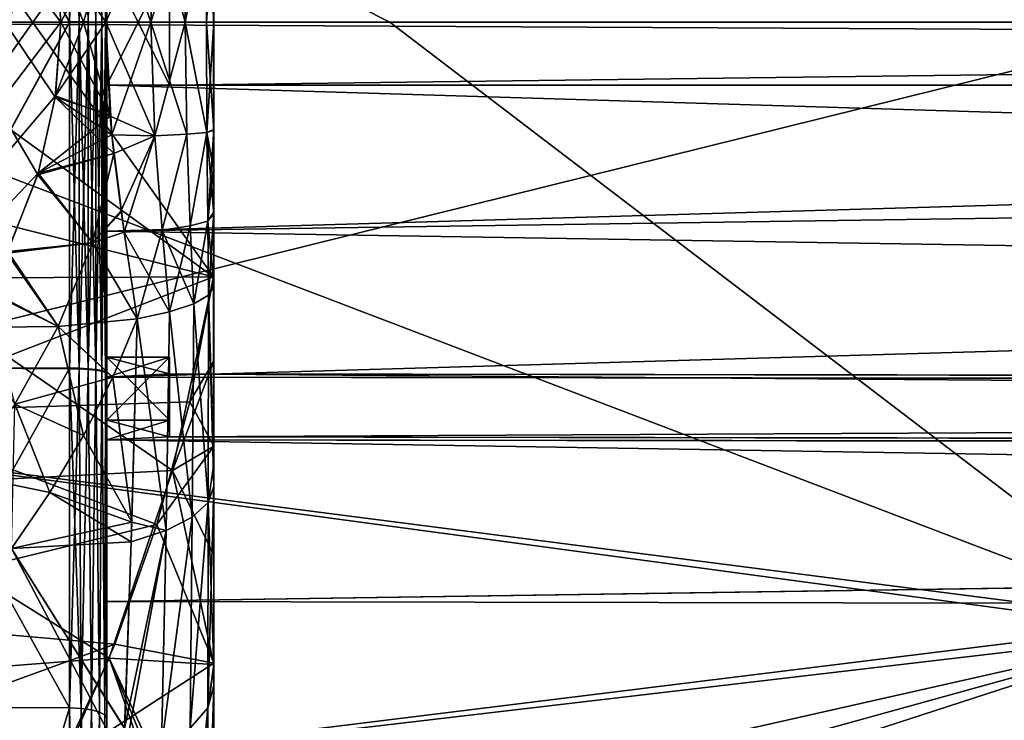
# Model space of a CAD drawing. Header units: metres. Extents: x -31 to 116, y -82 to 82.
# Tile 581 of 656: x 11.81 to 19.63, y -5.54 to 0.02. Entities that reach past the tile are written whole.
import ezdxf

# ---------------------------------------------------------------- set-up
doc = ezdxf.new("R2010")
doc.units = ezdxf.units.M
doc.layers.add('solid_80000000GA_10_1', color=7, linetype='CONTINUOUS')

msp = doc.modelspace()

# ---------------------------------------------------------------- linework, layer by layer
at = {"layer": 'solid_80000000GA_10_1'}
for points in [[(13.35, 6.841601, 81.453682), (13.35, -6.841601, 81.453682), (13.35, -6.841601, 67.580986)], [(13.35, 6.841601, 67.580986), (13.35, 6.841601, 81.453682), (13.35, -6.841601, 67.580986)], [(13.35, -5.267786, 66.841118), (13.35, 6.841601, 67.580986), (13.35, -6.841601, 67.580986)], [(13.35, 6.841601, 81.453682), (13.35, 5.101285, 81.711884), (13.35, -6.841601, 81.453682)], [(13.35, -5.267786, 66.841118), (13.35, 5.269455, 66.84185), (13.35, 6.841601, 67.580986)], [(13.35, -6.841601, -81.453682), (13.35, 6.841601, -81.453682), (13.35, 6.841601, -67.580986)], [(13.35, -6.841601, -67.580986), (13.35, -6.841601, -81.453682), (13.35, 6.841601, -67.580986)], [(13.35, 5.267786, -66.841118), (13.35, -6.841601, -67.580986), (13.35, 6.841601, -67.580986)], [(13.35, -5.101285, -81.711884), (13.35, 5.089581, -81.713448), (13.35, 6.841601, -81.453682)], [(13.35, -6.841601, -81.453682), (13.35, -5.101285, -81.711884), (13.35, 6.841601, -81.453682)], [(13.35, -5.098072, 66.770622), (13.35, 5.11936, 66.779373), (13.35, 5.269455, 66.84185)], [(13.35, -5.267786, 66.841118), (13.35, -5.098072, 66.770622), (13.35, 5.269455, 66.84185)], [(13.35, 5.267786, -66.841118), (13.35, -5.269455, -66.84185), (13.35, -6.841601, -67.580986)], [(13.35, 5.267786, -66.841118), (13.35, 5.098072, -66.770622), (13.35, -5.269455, -66.84185)], [(13.35, -3.684819, 66.262115), (13.35, 3.686585, 66.26268), (13.35, 5.11936, 66.779373)], [(13.35, -5.098072, 66.770622), (13.35, -3.684819, 66.262115), (13.35, 5.11936, 66.779373)], [(13.35, 5.101285, 81.711884), (13.35, -5.089581, 81.713448), (13.35, -6.841601, 81.453682)], [(13.35, 5.101285, 81.711884), (13.35, 4.23391, 81.815956), (13.35, -5.089581, 81.713448)], [(13.35, 5.098072, -66.770622), (13.35, -5.11936, -66.779373), (13.35, -5.269455, -66.84185)], [(13.35, 5.098072, -66.770622), (13.35, 3.684819, -66.262115), (13.35, -5.11936, -66.779373)], [(13.35, -3.367123, -81.902428), (13.35, 3.367123, -81.902428), (13.35, 5.089581, -81.713448)], [(13.35, -4.23391, -81.815956), (13.35, -3.367123, -81.902428), (13.35, 5.089581, -81.713448)], [(13.35, -5.101285, -81.711884), (13.35, -4.23391, -81.815956), (13.35, 5.089581, -81.713448)], [(11.951754, -1.213152, 63.770222), (11.707412, -1.833362, 63.62915), (8.3, 5.049683, 61.66188)], [(12.091379, -0.594195, 63.850834), (11.951754, -1.213152, 63.770222), (8.3, 5.049683, 61.66188)], [(12.135178, 0, 63.876122), (12.091379, -0.594195, 63.850834), (8.3, 5.049683, 61.66188)], [(12.092862, 0.583998, 63.851688), (12.135178, 0, 63.876122), (8.3, 5.049683, 61.66188)], [(21, 4.718619, 60.586433), (8.5, 3.160288, 60.521149), (8.5, 0.000001, 60.603607)], [(21, -0.063667, 60.769882), (21, 4.718619, 60.586433), (8.5, 0.000001, 60.603607)], [(13.35, 4.23391, 81.815956), (13.35, 3.367123, 81.902428), (13.35, -5.089581, 81.713448)], [(13.35, -3.507534, 66.20871), (13.35, 3.529599, 66.215202), (13.35, 3.686585, 66.26268)], [(13.35, -3.684819, 66.262115), (13.35, -3.507534, 66.20871), (13.35, 3.686585, 66.26268)], [(13.35, 3.684819, -66.262115), (13.35, -3.686585, -66.26268), (13.35, -5.11936, -66.779373)], [(13.35, 3.684819, -66.262115), (13.35, 3.507534, -66.20871), (13.35, -3.686585, -66.26268)], [(13.35, -2.097811, 65.870667), (13.35, 2.097817, 65.870667), (13.35, 3.529599, 66.215202)], [(13.35, -3.507534, 66.20871), (13.35, -2.097811, 65.870667), (13.35, 3.529599, 66.215202)], [(13.35, 3.507534, -66.20871), (13.35, -3.529599, -66.215202), (13.35, -3.686585, -66.26268)], [(13.35, 3.507534, -66.20871), (13.35, 2.097811, -65.870667), (13.35, -3.529599, -66.215202)], [(13.349264, -2.697105, -81.95668), (13.349261, 2.695643, -81.956787), (13.35, 3.367123, -81.902428)], [(13.35, 3.367123, 81.902428), (13.349264, 2.697105, 81.95668), (13.35, -3.367123, 81.902428)], [(13.35, -3.367123, -81.902428), (13.349264, -2.697105, -81.95668), (13.35, 3.367123, -81.902428)], [(13.35, 3.367123, 81.902428), (13.35, -3.367123, 81.902428), (13.35, -5.089581, 81.713448)], [(14.75013, 0.000001, -60.676994), (8.5, 0.000001, -60.603607), (8.5, 3.160288, -60.521149)], [(14.75013, 0.000001, -60.676994), (8.5, 3.160288, -60.521149), (21, 0.000001, -60.769917)], [(21, 2.402527, -60.722393), (21, 0.000001, -60.769917), (8.5, 3.160288, -60.521149)], [(10.7, 2.743156, -54.820034), (12.205235, 0.002755, -55.026276), (12.205235, 2.752053, -54.845394)], [(10.7, 2.743156, 54.820034), (12.205235, 2.746592, 54.846115), (12.205235, -0.002753, 55.026276)], [(10.7, 2.743156, 54.820034), (12.205235, -0.002753, 55.026276), (10.7, 0.000001, 55)], [(10.7, 2.743156, -54.820034), (10.7, 0.000001, -55), (12.205235, 0.002755, -55.026276)], [(12.281852, 0.002298, -55.037609), (12.281852, 2.753537, -54.856632), (12.205235, 2.752053, -54.845394)], [(12.281852, 0.002298, -55.037609), (12.205235, 2.752053, -54.845394), (12.205235, 0.002755, -55.026276)], [(12.281852, 2.748073, 54.857353), (12.281852, -0.002295, 55.037609), (12.205235, -0.002753, 55.026276)], [(12.205235, 2.746592, 54.846115), (12.281852, 2.748073, 54.857353), (12.205235, -0.002753, 55.026276)], [(12.353013, 0.001841, -55.068184), (12.353013, 2.757539, -54.886944), (12.281852, 2.753537, -54.856632)], [(12.281852, 0.002298, -55.037609), (12.353013, 0.001841, -55.068184), (12.281852, 2.753537, -54.856632)], [(12.353013, 2.752066, 54.887665), (12.353013, -0.001839, 55.068184), (12.281852, -0.002295, 55.037609)], [(12.281852, 2.748073, 54.857353), (12.353013, 2.752066, 54.887665), (12.281852, -0.002295, 55.037609)], [(12.413975, 0.001384, -55.115955), (12.413975, 2.763791, -54.934303), (12.353013, 2.757539, -54.886944)], [(12.413975, 2.758307, 54.935028), (12.413975, -0.001382, 55.115955), (12.353013, -0.001839, 55.068184)], [(12.353013, 2.752066, 54.887665), (12.413975, 2.758307, 54.935028), (12.353013, -0.001839, 55.068184)], [(12.353013, 0.001841, -55.068184), (12.413975, 0.001384, -55.115955), (12.353013, 2.757539, -54.886944)], [(12.460676, 0.000926, -55.177742), (12.460676, 2.771878, -54.99556), (12.413975, 2.763791, -54.934303)], [(12.460676, 2.766377, 54.996284), (12.460676, -0.000924, 55.177742), (12.413975, -0.001382, 55.115955)], [(12.413975, 2.758307, 54.935028), (12.460676, 2.766377, 54.996284), (12.413975, -0.001382, 55.115955)], [(12.413975, 0.001384, -55.115955), (12.460676, 0.000926, -55.177742), (12.413975, 2.763791, -54.934303)], [(12.490003, 0.000465, -55.249424), (12.490003, 2.78126, -55.066628), (12.460676, 2.771878, -54.99556)], [(12.490003, 2.775741, 55.067352), (12.490003, -0.000463, 55.249424), (12.460676, -0.000924, 55.177742)], [(12.460676, 2.766377, 54.996284), (12.490003, 2.775741, 55.067352), (12.460676, -0.000924, 55.177742)], [(12.460676, 0.000926, -55.177742), (12.490003, 0.000465, -55.249424), (12.460676, 2.771878, -54.99556)], [(12.490003, 2.78126, -55.066628), (12.5, 0.000001, -55.326229), (12.5, 2.791312, -55.142738)], [(12.490003, -0.000463, 55.249424), (12.5, 2.78577, 55.143467), (12.5, 0.000001, 55.326229)], [(12.490003, 2.775741, 55.067352), (12.5, 2.78577, 55.143467), (12.490003, -0.000463, 55.249424)], [(12.490003, 0.000465, -55.249424), (12.5, 0.000001, -55.326229), (12.490003, 2.78126, -55.066628)], [(12.5, 2.791312, -55.142738), (12.5, 0.000001, -55.326229), (12.5, 2.661126, -55.554115)], [(12.5, 0.000001, 55.326229), (12.5, 2.78577, 55.143467), (12.5, 0.500001, 55.629147)], [(12.5, 0.000001, -55.326229), (12.5, 0.500001, -55.629147), (12.5, 2.661126, -55.554115)], [(13.349264, 2.697105, 81.95668), (13.347618, 2.022642, 82), (13.349261, -2.695643, 81.956787)], [(13.349261, 2.695643, -81.956787), (13.347618, -2.022642, -82), (13.347618, 2.022642, -82)], [(13.349264, -2.697105, -81.95668), (13.347618, -2.022642, -82), (13.349261, 2.695643, -81.956787)], [(13.349264, 2.697105, 81.95668), (13.349261, -2.695643, 81.956787), (13.35, -3.367123, 81.902428)], [(13.35, -1.506436, 65.793869), (13.35, 1.526175, 65.795311), (13.35, 2.097817, 65.870667)], [(13.35, -2.097811, 65.870667), (13.35, -1.506436, 65.793869), (13.35, 2.097817, 65.870667)], [(13.35, 2.097811, -65.870667), (13.35, -2.097817, -65.870667), (13.35, -3.529599, -66.215202)], [(13.35, 2.097811, -65.870667), (13.35, 1.506436, -65.793869), (13.35, -2.097817, -65.870667)], [(10.909335, -1.409396, 82), (13.347618, -2.022642, 82), (13.347618, 2.022642, 82)], [(10.995372, 0.316799, 82), (10.909335, -1.409396, 82), (13.347618, 2.022642, 82)], [(10.909335, 1.409396, -82), (13.347618, 2.022642, -82), (13.347618, -2.022642, -82)], [(13.349261, -2.695643, 81.956787), (13.347618, 2.022642, 82), (13.347618, -2.022642, 82)], [(11.951754, 1.213152, -63.770222), (11.707412, 1.833362, -63.62915), (8.3, -5.049683, -61.66188)], [(13.35, -1.12228, 65.76693), (13.35, 1.178217, 65.77018), (13.35, 1.526175, 65.795311)], [(13.35, -1.506436, 65.793869), (13.35, -1.12228, 65.76693), (13.35, 1.526175, 65.795311)], [(13.35, 1.506436, -65.793869), (13.35, -1.526175, -65.795311), (13.35, -2.097817, -65.870667)], [(13.35, 1.506436, -65.793869), (13.35, 1.12228, -65.76693), (13.35, -1.526175, -65.795311)], [(10.995372, -0.316799, -82), (10.909335, 1.409396, -82), (13.347618, -2.022642, -82)], [(12.091379, 0.594195, -63.850834), (11.951754, 1.213152, -63.770222), (8.3, -5.049683, -61.66188)], [(13.35, -1.12228, 65.76693), (13.35, 0.856669, 65.756638), (13.35, 1.178217, 65.77018)], [(13.35, 1.12228, -65.76693), (13.35, -1.178217, -65.77018), (13.35, -1.526175, -65.795311)], [(13.35, 1.12228, -65.76693), (13.35, -0.856669, -65.756638), (13.35, -1.178217, -65.77018)], [(13.35, 1.12228, -65.76693), (13.35, 0.852628, -65.756554), (13.35, -0.856669, -65.756638)], [(12.881485, 0.901686, 64.471115), (12.850807, 0, 64.422722), (12.493177, 0, 64.103638)], [(12.527329, 0.745644, 64.136162), (12.881485, 0.901686, 64.471115), (12.493177, 0, 64.103638)], [(12.526526, 0.736245, -64.135353), (12.493177, 0, -64.103638), (12.541056, 0.893785, -64.150368)], [(12.850807, 0, -64.422722), (12.541056, 0.893785, -64.150368), (12.493177, 0, -64.103638)], [(12.850807, 0, -64.422722), (12.881485, 0.901686, -64.471115), (12.541056, 0.893785, -64.150368)], [(12.881485, 0.901686, 64.471115), (13.136963, 0.889106, 64.859047), (12.850807, 0, 64.422722)], [(12.850807, 0, -64.422722), (13.122879, 0, -64.819046), (12.881485, 0.901686, -64.471115)], [(13.136963, 0.889106, 64.859047), (13.122879, 0, 64.819046), (12.850807, 0, 64.422722)], [(13.122879, 0, -64.819046), (13.136963, 0.889106, -64.859047), (12.881485, 0.901686, -64.471115)], [(13.136963, 0.889106, 64.859047), (13.296007, 0.874956, 65.295418), (13.122879, 0, 64.819046)], [(13.122879, 0, -64.819046), (13.296007, 0.874956, -65.295418), (13.136963, 0.889106, -64.859047)], [(13.296007, 0.874956, 65.295418), (13.292557, 0, 65.268829), (13.122879, 0, 64.819046)], [(13.122879, 0, -64.819046), (13.292557, 0, -65.268829), (13.296007, 0.874956, -65.295418)], [(13.296007, 0.874956, 65.295418), (13.35, 0.856669, 65.756638), (13.292557, 0, 65.268829)], [(13.292557, 0, -65.268829), (13.35, 0, -65.744667), (13.296007, 0.874956, -65.295418)], [(13.296007, 0.874956, -65.295418), (13.35, 0, -65.744667), (13.35, 0.852628, -65.756554)], [(13.292557, 0, 65.268829), (13.35, 0.856669, 65.756638), (13.35, 0, 65.744667)], [(13.35, -0.852628, 65.756554), (13.35, 0, 65.744667), (13.35, 0.856669, 65.756638)], [(13.35, -1.12228, 65.76693), (13.35, -0.852628, 65.756554), (13.35, 0.856669, 65.756638)], [(13.35, 0.852628, -65.756554), (13.35, 0, -65.744667), (13.35, -0.856669, -65.756638)], [(12.526526, 0.736245, -64.135353), (12.091379, 0.594195, -63.850834), (12.135178, 0, -63.876122)], [(12.527329, 0.745644, 64.136162), (12.493177, 0, 64.103638), (12.092862, 0.583998, 63.851688)], [(12.526526, 0.736245, -64.135353), (12.135178, 0, -63.876122), (12.316344, 0, -63.98592)], [(12.526526, 0.736245, -64.135353), (12.316344, 0, -63.98592), (12.493177, 0, -64.103638)], [(12.135178, 0, -63.876122), (12.091379, 0.594195, -63.850834), (8.3, -5.049683, -61.66188)], [(12.316344, 0, 63.98592), (12.135178, 0, 63.876122), (12.092862, 0.583998, 63.851688)], [(12.316344, 0, 63.98592), (12.092862, 0.583998, 63.851688), (12.493177, 0, 64.103638)], [(12.5, -0.499999, -55.629147), (13, 0.500001, -55.642239), (12.5, 0.500001, -55.629147)], [(13, -0.499999, -55.642239), (13, 0.500001, -55.642239), (12.5, -0.499999, -55.629147)], [(12.5, 0.000001, -55.326229), (12.5, -0.499999, -55.629147), (12.5, 0.500001, -55.629147)], [(12.5, 0.000001, 55.326229), (12.5, 0.500001, 55.629147), (12.5, -0.499999, 55.629147)], [(13, -0.499999, 55.642239), (12.5, -0.499999, 55.629147), (12.5, 0.500001, 55.629147)], [(13, 0.500001, 55.642239), (13, -0.499999, 55.642239), (12.5, 0.500001, 55.629147)], [(13, 0.500001, -58.143097), (92, -0.499999, -60.211784), (92, 0.500001, -60.211784)], [(13, -0.499999, -58.143097), (92, -0.499999, -60.211784), (13, 0.500001, -58.143097)], [(13, -0.499999, -58.143097), (13, 0.500001, -58.143097), (13, 0.500001, -55.642239)], [(13, -0.499999, -58.143097), (13, 0.500001, -55.642239), (13, -0.499999, -55.642239)], [(92, 0.500001, 60.211784), (92, -0.499999, 60.211784), (13, -0.499999, 58.143097)], [(13, 0.500001, 58.143097), (13, -0.499999, 58.143097), (13, -0.499999, 55.642239)], [(13, 0.500001, 58.143097), (92, 0.500001, 60.211784), (13, -0.499999, 58.143097)], [(13, 0.500001, 58.143097), (13, -0.499999, 55.642239), (13, 0.500001, 55.642239)], [(12.092862, -0.583998, -63.851688), (12.135178, 0, -63.876122), (8.3, -5.049683, -61.66188)], [(21, -4.767694, -60.582588), (8.5, -3.160286, -60.521149), (8.5, 0.000001, -60.603607)], [(14.75013, 0.000001, -60.676994), (21, -4.767694, -60.582588), (8.5, 0.000001, -60.603607)], [(21, -0.063667, 60.769882), (8.5, 0.000001, 60.603607), (8.5, -3.160286, 60.521149)], [(10.7, -2.743154, -54.820034), (12.205235, -2.74659, -54.846115), (12.205235, 0.002755, -55.026276)], [(10.7, 0.000001, -55), (10.7, -2.743154, -54.820034), (12.205235, 0.002755, -55.026276)], [(10.7, 0.000001, 55), (12.205235, -0.002753, 55.026276), (10.7, -2.743154, 54.820034)], [(12.526526, -0.736245, 64.135353), (12.091379, -0.594195, 63.850834), (12.135178, 0, 63.876122)], [(12.316344, 0, -63.98592), (12.135178, 0, -63.876122), (12.092862, -0.583998, -63.851688)], [(12.316344, 0, -63.98592), (12.092862, -0.583998, -63.851688), (12.493177, 0, -64.103638)], [(12.527329, -0.745644, -64.136162), (12.493177, 0, -64.103638), (12.092862, -0.583998, -63.851688)], [(12.526526, -0.736245, 64.135353), (12.135178, 0, 63.876122), (12.316344, 0, 63.98592)], [(12.281852, -2.74807, -54.857353), (12.281852, 0.002298, -55.037609), (12.205235, 0.002755, -55.026276)], [(12.281852, -2.74807, -54.857353), (12.205235, 0.002755, -55.026276), (12.205235, -2.74659, -54.846115)], [(12.353013, -2.752064, -54.887665), (12.353013, 0.001841, -55.068184), (12.281852, 0.002298, -55.037609)], [(12.281852, -2.74807, -54.857353), (12.353013, -2.752064, -54.887665), (12.281852, 0.002298, -55.037609)], [(12.413975, -2.758304, -54.935028), (12.413975, 0.001384, -55.115955), (12.353013, 0.001841, -55.068184)], [(12.353013, -2.752064, -54.887665), (12.413975, -2.758304, -54.935028), (12.353013, 0.001841, -55.068184)], [(12.460676, -2.766375, -54.996284), (12.460676, 0.000926, -55.177742), (12.413975, 0.001384, -55.115955)], [(12.413975, -2.758304, -54.935028), (12.460676, -2.766375, -54.996284), (12.413975, 0.001384, -55.115955)], [(12.490003, -2.775739, -55.067352), (12.490003, 0.000465, -55.249424), (12.460676, 0.000926, -55.177742)], [(12.460676, -2.766375, -54.996284), (12.490003, -2.775739, -55.067352), (12.460676, 0.000926, -55.177742)], [(12.490003, 0.000465, -55.249424), (12.5, -2.785768, -55.143467), (12.5, 0.000001, -55.326229)], [(12.490003, -2.775739, -55.067352), (12.5, -2.785768, -55.143467), (12.490003, 0.000465, -55.249424)], [(12.490003, -2.781259, 55.066628), (12.5, 0.000001, 55.326229), (12.5, -2.791311, 55.142738)], [(12.490003, -0.000463, 55.249424), (12.5, 0.000001, 55.326229), (12.490003, -2.781259, 55.066628)], [(12.850807, 0, 64.422722), (12.541056, -0.893785, 64.150368), (12.493177, 0, 64.103638)], [(12.881485, -0.901686, -64.471115), (12.850807, 0, -64.422722), (12.493177, 0, -64.103638)], [(12.527329, -0.745644, -64.136162), (12.881485, -0.901686, -64.471115), (12.493177, 0, -64.103638)], [(12.5, 0.000001, -55.326229), (12.5, -2.785768, -55.143467), (12.5, -0.499999, -55.629147)], [(12.5, 0.000001, 55.326229), (12.5, -0.499999, 55.629147), (12.5, -2.661124, 55.554115)], [(12.5, -2.791311, 55.142738), (12.5, 0.000001, 55.326229), (12.5, -2.661124, 55.554115)], [(12.881485, -0.901686, 64.471115), (12.541056, -0.893785, 64.150368), (12.850807, 0, 64.422722)], [(12.881485, -0.901686, 64.471115), (12.850807, 0, 64.422722), (13.122879, 0, 64.819046)], [(12.881485, -0.901686, 64.471115), (13.122879, 0, 64.819046), (13.136963, -0.889106, 64.859047)], [(13.296007, -0.874956, 65.295418), (13.122879, 0, 64.819046), (13.292557, 0, 65.268829)], [(13.136963, -0.889106, 64.859047), (13.122879, 0, 64.819046), (13.296007, -0.874956, 65.295418)], [(13.296007, -0.874956, -65.295418), (13.292557, 0, -65.268829), (13.122879, 0, -64.819046)], [(13.296007, -0.874956, 65.295418), (13.292557, 0, 65.268829), (13.35, 0, 65.744667)], [(13.292557, 0, -65.268829), (13.35, -0.856669, -65.756638), (13.35, 0, -65.744667)], [(13.296007, -0.874956, -65.295418), (13.35, -0.856669, -65.756638), (13.292557, 0, -65.268829)], [(13.296007, -0.874956, 65.295418), (13.35, 0, 65.744667), (13.35, -0.852628, 65.756554)], [(14.75013, 0.000001, -60.676994), (21, 0.000001, -60.769917), (21, -4.767694, -60.582588)], [(21, -4.845559, 60.576412), (21, -0.063667, 60.769882), (8.5, -3.160286, 60.521149)], [(10.7, -2.743154, 54.820034), (12.205235, -0.002753, 55.026276), (12.205235, -2.752051, 54.845394)], [(12.281852, -0.002295, 55.037609), (12.281852, -2.753535, 54.856632), (12.205235, -2.752051, 54.845394)], [(12.205235, -0.002753, 55.026276), (12.281852, -0.002295, 55.037609), (12.205235, -2.752051, 54.845394)], [(12.353013, -0.001839, 55.068184), (12.353013, -2.757536, 54.886944), (12.281852, -2.753535, 54.856632)], [(12.281852, -0.002295, 55.037609), (12.353013, -0.001839, 55.068184), (12.281852, -2.753535, 54.856632)], [(12.526526, -0.736245, 64.135353), (12.316344, 0, 63.98592), (12.493177, 0, 64.103638)], [(12.413975, -0.001382, 55.115955), (12.413975, -2.763789, 54.934303), (12.353013, -2.757536, 54.886944)], [(12.353013, -0.001839, 55.068184), (12.413975, -0.001382, 55.115955), (12.353013, -2.757536, 54.886944)], [(12.460676, -0.000924, 55.177742), (12.460676, -2.771876, 54.99556), (12.413975, -2.763789, 54.934303)], [(12.413975, -0.001382, 55.115955), (12.460676, -0.000924, 55.177742), (12.413975, -2.763789, 54.934303)], [(12.490003, -0.000463, 55.249424), (12.490003, -2.781259, 55.066628), (12.460676, -2.771876, 54.99556)], [(12.460676, -0.000924, 55.177742), (12.490003, -0.000463, 55.249424), (12.460676, -2.771876, 54.99556)], [(12.526526, -0.736245, 64.135353), (12.493177, 0, 64.103638), (12.541056, -0.893785, 64.150368)], [(13.136963, -0.889106, -64.859047), (13.122879, 0, -64.819046), (12.850807, 0, -64.422722)], [(12.881485, -0.901686, -64.471115), (13.136963, -0.889106, -64.859047), (12.850807, 0, -64.422722)], [(13.136963, -0.889106, -64.859047), (13.296007, -0.874956, -65.295418), (13.122879, 0, -64.819046)], [(10.810748, -2.031678, -82), (10.995372, -0.316799, -82), (13.347618, -2.022642, -82)], [(12.5, -2.81878, -58.562374), (92, -2.927733, -60.641323), (92, -0.499999, -60.709896)], [(12.5, -1.659714, -58.606678), (12.5, -2.81878, -58.562374), (92, -0.499999, -60.709896)], [(12.5, -1.659714, -58.606678), (92, -0.499999, -60.709896), (52.250004, -0.499999, -59.668968)], [(52.250004, -0.499999, -59.668968), (12.5, -0.499999, -58.62804), (12.5, -1.659714, -58.606678)], [(92, -2.927733, 60.641323), (12.5, -0.499999, 58.62804), (52.250004, -0.499999, 59.668968)], [(13, -0.499999, 58.143097), (52.250004, -0.499999, 59.668968), (12.5, -0.499999, 58.62804)], [(92, -2.927733, 60.641323), (12.5, -1.659714, 58.606678), (12.5, -0.499999, 58.62804)], [(12.5, -0.499999, 55.629147), (12.5, -0.499999, 58.62804), (12.5, -1.659714, 58.606678)], [(13, -0.499999, 55.642239), (12.5, -0.499999, 58.62804), (12.5, -0.499999, 55.629147)], [(13, -0.499999, 55.642239), (13, -0.499999, 58.143097), (12.5, -0.499999, 58.62804)], [(12.5, -0.499999, 55.629147), (12.5, -1.659714, 58.606678), (12.5, -2.661124, 55.554115)], [(12.5, -2.785768, -55.143467), (12.5, -1.659714, -58.606678), (12.5, -0.499999, -58.62804)], [(13, -0.499999, -58.143097), (12.5, -0.499999, -58.62804), (52.250004, -0.499999, -59.668968)], [(12.5, -2.785768, -55.143467), (12.5, -0.499999, -58.62804), (12.5, -0.499999, -55.629147)], [(13, -0.499999, -58.143097), (12.5, -0.499999, -55.629147), (12.5, -0.499999, -58.62804)], [(13, -0.499999, -58.143097), (13, -0.499999, -55.642239), (12.5, -0.499999, -55.629147)], [(13, -0.499999, -58.143097), (52.250004, -0.499999, -59.668968), (92, -0.499999, -60.709896)], [(13, -0.499999, -58.143097), (92, -0.499999, -60.709896), (92, -0.499999, -60.211784)], [(13, -0.499999, 58.143097), (92, -0.499999, 60.211784), (52.250004, -0.499999, 59.668968)], [(11.956246, -1.198503, -63.772816), (12.092862, -0.583998, -63.851688), (8.3, -5.049683, -61.66188)], [(12.557065, -1.041599, 64.167625), (11.951754, -1.213152, 63.770222), (12.091379, -0.594195, 63.850834)], [(12.527329, -0.745644, -64.136162), (12.092862, -0.583998, -63.851688), (11.956246, -1.198503, -63.772816)], [(12.541056, -0.893785, 64.150368), (12.557065, -1.041599, 64.167625), (12.091379, -0.594195, 63.850834)], [(12.526526, -0.736245, 64.135353), (12.541056, -0.893785, 64.150368), (12.091379, -0.594195, 63.850834)], [(12.527329, -0.745644, -64.136162), (11.956246, -1.198503, -63.772816), (12.541141, -0.894939, -64.150467)], [(12.527329, -0.745644, -64.136162), (12.541141, -0.894939, -64.150467), (12.881485, -0.901686, -64.471115)], [(13.296007, -0.874956, 65.295418), (13.35, -0.852628, 65.756554), (13.302937, -1.578774, 65.366959)], [(13.296007, -0.874956, -65.295418), (13.35, -1.178217, -65.77018), (13.35, -0.856669, -65.756638)], [(13.302937, -1.578774, 65.366959), (13.35, -0.852628, 65.756554), (13.35, -1.12228, 65.76693)], [(12.557174, -1.042631, -64.167747), (12.541141, -0.894939, -64.150467), (11.956246, -1.198503, -63.772816)], [(12.881485, -0.901686, 64.471115), (12.557065, -1.041599, 64.167625), (12.541056, -0.893785, 64.150368)], [(12.639444, -1.668429, -64.273109), (12.881485, -0.901686, -64.471115), (12.541141, -0.894939, -64.150467)], [(12.557174, -1.042631, -64.167747), (12.639444, -1.668429, -64.273109), (12.541141, -0.894939, -64.150467)], [(12.881485, -0.901686, 64.471115), (12.614969, -1.496245, 64.238586), (12.557065, -1.041599, 64.167625)], [(12.881485, -0.901686, 64.471115), (12.639317, -1.667291, 64.272903), (12.614969, -1.496245, 64.238586)], [(12.881485, -0.901686, 64.471115), (12.939672, -1.6503, 64.587883), (12.639317, -1.667291, 64.272903)], [(12.639444, -1.668429, -64.273109), (12.939671, -1.6503, -64.587883), (12.881485, -0.901686, -64.471115)], [(12.881485, -0.901686, 64.471115), (13.136963, -0.889106, 64.859047), (12.939672, -1.6503, 64.587883)], [(12.939671, -1.6503, -64.587883), (13.136963, -0.889106, -64.859047), (12.881485, -0.901686, -64.471115)], [(12.939671, -1.6503, -64.587883), (13.163974, -1.616348, -64.957687), (13.136963, -0.889106, -64.859047)], [(13.136963, -0.889106, 64.859047), (13.163974, -1.616348, 64.957687), (12.939672, -1.6503, 64.587883)], [(13.136963, -0.889106, 64.859047), (13.296007, -0.874956, 65.295418), (13.163974, -1.616348, 64.957687)], [(13.163974, -1.616348, -64.957687), (13.296007, -0.874956, -65.295418), (13.136963, -0.889106, -64.859047)], [(13.296007, -0.874956, 65.295418), (13.302937, -1.578774, 65.366959), (13.163974, -1.616348, 64.957687)], [(13.163974, -1.616348, -64.957687), (13.302937, -1.578774, -65.366959), (13.296007, -0.874956, -65.295418)], [(13.296007, -0.874956, -65.295418), (13.35, -1.526175, -65.795311), (13.35, -1.178217, -65.77018)], [(13.302937, -1.578774, -65.366959), (13.35, -1.526175, -65.795311), (13.296007, -0.874956, -65.295418)], [(12.387501, -1.75174, 64.077545), (11.951754, -1.213152, 63.770222), (12.557065, -1.041599, 64.167625)], [(12.387344, -1.752202, -64.077454), (12.557174, -1.042631, -64.167747), (11.956246, -1.198503, -63.772816)], [(12.387344, -1.752202, -64.077454), (12.616308, -1.505926, -64.240402), (12.557174, -1.042631, -64.167747)], [(12.387501, -1.75174, 64.077545), (12.557065, -1.041599, 64.167625), (12.614969, -1.496245, 64.238586)], [(12.557174, -1.042631, -64.167747), (12.616308, -1.505926, -64.240402), (12.639444, -1.668429, -64.273109)], [(13.302937, -1.578774, 65.366959), (13.35, -1.12228, 65.76693), (13.35, -1.506436, 65.793869)], [(11.713902, -1.81986, -63.632896), (11.956246, -1.198503, -63.772816), (8.3, -5.049683, -61.66188)], [(12.387501, -1.75174, 64.077545), (11.707412, -1.833362, 63.62915), (11.951754, -1.213152, 63.770222)], [(12.387344, -1.752202, -64.077454), (11.956246, -1.198503, -63.772816), (11.713902, -1.81986, -63.632896)], [(10.909335, -1.409396, 82), (10.554493, -3.098866, 82), (13.347618, -2.022642, 82)], [(12.387344, -1.752202, -64.077454), (12.639444, -1.668429, -64.273109), (12.616308, -1.505926, -64.240402)], [(12.387501, -1.75174, 64.077545), (12.614969, -1.496245, 64.238586), (12.639317, -1.667291, 64.272903)], [(13.309936, -2.16887, 65.478775), (13.302937, -1.578774, 65.366959), (13.35, -1.506436, 65.793869)], [(13.302937, -1.578774, -65.366959), (13.35, -2.097817, -65.870667), (13.35, -1.526175, -65.795311)], [(13.309936, -2.16887, 65.478775), (13.35, -1.506436, 65.793869), (13.35, -2.097811, 65.870667)], [(12.939671, -1.6503, -64.587883), (13.191358, -2.237234, -65.1026), (13.163974, -1.616348, -64.957687)], [(12.999034, -2.300002, 64.757217), (12.939672, -1.6503, 64.587883), (13.163974, -1.616348, 64.957687)], [(13.19136, -2.237231, 65.102615), (12.999034, -2.300002, 64.757217), (13.163974, -1.616348, 64.957687)], [(13.19136, -2.237231, 65.102615), (13.163974, -1.616348, 64.957687), (13.302937, -1.578774, 65.366959)], [(13.163974, -1.616348, -64.957687), (13.191358, -2.237234, -65.1026), (13.302937, -1.578774, -65.366959)], [(13.302937, -1.578774, -65.366959), (13.191358, -2.237234, -65.1026), (13.309939, -2.168743, -65.479477)], [(13.309936, -2.16887, 65.478775), (13.19136, -2.237231, 65.102615), (13.302937, -1.578774, 65.366959)], [(13.302937, -1.578774, -65.366959), (13.309939, -2.168743, -65.479477), (13.35, -2.097817, -65.870667)], [(12.387344, -1.752202, -64.077454), (12.74066, -2.354653, -64.456421), (12.639444, -1.668429, -64.273109)], [(12.387501, -1.75174, 64.077545), (12.639317, -1.667291, 64.272903), (12.74066, -2.354653, 64.456421)], [(92, -2.927733, 60.641323), (12.5, -2.81878, 58.562374), (12.5, -1.659714, 58.606678)], [(12.5, -2.661124, 55.554115), (12.5, -1.659714, 58.606678), (12.5, -2.81878, 58.562374)], [(12.5, -2.661124, -55.554115), (12.5, -2.81878, -58.562374), (12.5, -1.659714, -58.606678)], [(12.5, -2.785768, -55.143467), (12.5, -2.661124, -55.554115), (12.5, -1.659714, -58.606678)], [(12.939672, -1.6503, 64.587883), (12.74066, -2.354653, 64.456421), (12.639317, -1.667291, 64.272903)], [(12.639444, -1.668429, -64.273109), (12.998529, -2.300092, -64.756721), (12.939671, -1.6503, -64.587883)], [(12.639444, -1.668429, -64.273109), (12.74066, -2.354653, -64.456421), (12.998529, -2.300092, -64.756721)], [(12.999034, -2.300002, 64.757217), (12.74066, -2.354653, 64.456421), (12.939672, -1.6503, 64.587883)], [(12.939671, -1.6503, -64.587883), (12.998529, -2.300092, -64.756721), (13.191358, -2.237234, -65.1026)], [(12.114353, -2.417549, 63.925926), (11.707412, -1.833362, 63.62915), (12.387501, -1.75174, 64.077545)], [(12.387344, -1.752202, -64.077454), (11.713902, -1.81986, -63.632896), (12.114215, -2.417837, -63.92585)], [(12.387344, -1.752202, -64.077454), (12.114215, -2.417837, -63.92585), (12.74066, -2.354653, -64.456421)], [(12.114353, -2.417549, 63.925926), (12.387501, -1.75174, 64.077545), (12.74066, -2.354653, 64.456421)], [(12.114353, -2.417549, 63.925926), (11.546299, -2.13667, 63.536133), (11.707412, -1.833362, 63.62915)], [(12.114215, -2.417837, -63.92585), (11.713902, -1.81986, -63.632896), (11.552804, -2.125434, -63.539886)], [(10.359614, -3.698302, -82), (10.810748, -2.031678, -82), (13.021926, -3.560764, -82)], [(10.554493, -3.098866, 82), (13.159184, -3.014256, 82), (13.347618, -2.022642, 82)], [(10.810748, -2.031678, -82), (13.347618, -2.022642, -82), (13.021926, -3.560764, -82)], [(13.349264, -2.697105, -81.95668), (13.021926, -3.560764, -82), (13.347618, -2.022642, -82)], [(13.349261, -2.695643, 81.956787), (13.347618, -2.022642, 82), (13.159184, -3.014256, 82)], [(13.309936, -2.16887, 65.478775), (13.35, -2.097811, 65.870667), (13.35, -3.507534, 66.20871)], [(13.309939, -2.168743, -65.479477), (13.35, -3.529599, -66.215202), (13.35, -2.097817, -65.870667)], [(12.114215, -2.417837, -63.92585), (11.552804, -2.125434, -63.539886), (11.364888, -2.4245, -63.431393)], [(11.770119, -3.033489, 63.735119), (11.546299, -2.13667, 63.536133), (12.114353, -2.417549, 63.925926)], [(13.309939, -2.168743, -65.479477), (13.191358, -2.237234, -65.1026), (13.306579, -3.81399, -65.86869)], [(13.30658, -3.81399, 65.86869), (13.19136, -2.237231, 65.102615), (13.309936, -2.16887, 65.478775)], [(13.309939, -2.168743, -65.479477), (13.306579, -3.81399, -65.86869), (13.35, -3.686585, -66.26268)], [(13.30658, -3.81399, 65.86869), (13.309936, -2.16887, 65.478775), (13.35, -3.507534, 66.20871)], [(13.309939, -2.168743, -65.479477), (13.35, -3.686585, -66.26268), (13.35, -3.529599, -66.215202)], [(13.191358, -2.237234, -65.1026), (12.998529, -2.300092, -64.756721), (13.178867, -3.930921, -65.490601)], [(13.178867, -3.930921, 65.490601), (12.999034, -2.300002, 64.757217), (13.19136, -2.237231, 65.102615)], [(13.30658, -3.81399, 65.86869), (13.178867, -3.930921, 65.490601), (13.19136, -2.237231, 65.102615)], [(13.191358, -2.237234, -65.1026), (13.178867, -3.930921, -65.490601), (13.306579, -3.81399, -65.86869)], [(12.9718, -4.03747, 65.146065), (12.74066, -2.354653, 64.456421), (12.999034, -2.300002, 64.757217)], [(12.998529, -2.300092, -64.756721), (12.74066, -2.354653, -64.456421), (12.9718, -4.03747, -65.146065)], [(13.178867, -3.930921, 65.490601), (12.9718, -4.03747, 65.146065), (12.999034, -2.300002, 64.757217)], [(12.998529, -2.300092, -64.756721), (12.9718, -4.03747, -65.146065), (13.178867, -3.930921, -65.490601)], [(12.114215, -2.417837, -63.92585), (11.364888, -2.4245, -63.431393), (11.770036, -3.033622, -63.735073)], [(12.114215, -2.417837, -63.92585), (11.770036, -3.033622, -63.735073), (12.547542, -2.820292, -64.360596)], [(11.770119, -3.033489, 63.735119), (12.114353, -2.417549, 63.925926), (12.316616, -3.28199, 64.246391)], [(12.114215, -2.417837, -63.92585), (12.547542, -2.820292, -64.360596), (12.74066, -2.354653, -64.456421)], [(12.114353, -2.417549, 63.925926), (12.74066, -2.354653, 64.456421), (12.547473, -2.820441, 64.360558)], [(12.114353, -2.417549, 63.925926), (12.547473, -2.820441, 64.360558), (12.316616, -3.28199, 64.246391)], [(12.699882, -3.970252, 64.806007), (12.547473, -2.820441, 64.360558), (12.74066, -2.354653, 64.456421)], [(12.547542, -2.820292, -64.360596), (12.699895, -3.969797, -64.805885), (12.74066, -2.354653, -64.456421)], [(12.699882, -3.970252, 64.806007), (12.74066, -2.354653, 64.456421), (12.694963, -4.12756, 64.849113)], [(12.9718, -4.03747, 65.146065), (12.694963, -4.12756, 64.849113), (12.74066, -2.354653, 64.456421)], [(12.74066, -2.354653, -64.456421), (12.699895, -3.969797, -64.805885), (12.9718, -4.03747, -65.146065)], [(13, -2.793316, 58.076496), (12.5, -2.661124, 55.554115), (12.5, -2.81878, 58.562374)], [(13, -2.661124, -55.554115), (12.5, -2.81878, -58.562374), (12.5, -2.661124, -55.554115)], [(13, -2.661124, -55.554115), (13, -2.793316, -58.076496), (12.5, -2.81878, -58.562374)], [(12.5, -2.785768, -55.143467), (12.5, -3.160439, -55.527946), (12.5, -2.661124, -55.554115)], [(13, -2.661124, -55.554115), (12.5, -2.661124, -55.554115), (12.5, -3.160439, -55.527946)], [(13, -3.160439, -55.527946), (13, -2.661124, -55.554115), (12.5, -3.160439, -55.527946)], [(12.5, -2.791311, 55.142738), (12.5, -2.661124, 55.554115), (12.5, -3.160439, 55.527946)], [(13, -3.160439, 55.527946), (12.5, -3.160439, 55.527946), (12.5, -2.661124, 55.554115)], [(13, -2.661124, 55.554115), (13, -3.160439, 55.527946), (12.5, -2.661124, 55.554115)], [(13, -2.793316, 58.076496), (13, -2.661124, 55.554115), (12.5, -2.661124, 55.554115)], [(13, -3.292631, -58.050327), (13, -2.793316, -58.076496), (13, -2.661124, -55.554115)], [(13, -3.292631, -58.050327), (13, -2.661124, -55.554115), (13, -3.160439, -55.527946)], [(13, -2.793316, 58.076496), (13, -3.160439, 55.527946), (13, -2.661124, 55.554115)], [(13.35, -3.367123, -81.902428), (13.021926, -3.560764, -82), (13.349264, -2.697105, -81.95668)], [(13.35, -3.367123, 81.902428), (13.349261, -2.695643, 81.956787), (13.159184, -3.014256, 82)], [(10.7, -2.743154, 54.820034), (12.205235, -5.446113, 54.308723), (10.7, -5.439308, 54.283344)], [(10.7, -2.743154, 54.820034), (12.205235, -2.752051, 54.845394), (12.205235, -5.446113, 54.308723)], [(10.7, -2.743154, -54.820034), (10.7, -5.439308, -54.283344), (12.205235, -2.74659, -54.846115)], [(10.7, -5.439308, -54.283344), (12.205235, -5.446113, -54.308723), (12.205235, -2.74659, -54.846115)], [(12.205235, -2.74659, -54.846115), (12.205235, -5.446113, -54.308723), (12.296415, -5.450223, -54.324051)], [(12.281852, -2.74807, -54.857353), (12.205235, -2.74659, -54.846115), (12.296415, -5.450223, -54.324051)], [(12.205235, -2.752051, 54.845394), (12.281852, -2.753535, 54.856632), (12.205235, -5.446113, 54.308723)], [(12.281852, -2.753535, 54.856632), (12.296415, -5.450223, 54.324051), (12.205235, -5.446113, 54.308723)], [(12.281852, -2.74807, -54.857353), (12.296415, -5.450223, -54.324051), (12.353013, -2.752064, -54.887665)], [(12.281852, -2.753535, 54.856632), (12.353013, -2.757536, 54.886944), (12.296415, -5.450223, 54.324051)], [(12.353013, -2.752064, -54.887665), (12.296415, -5.450223, -54.324051), (12.378717, -5.461394, -54.365707)], [(12.353013, -2.757536, 54.886944), (12.378717, -5.461394, 54.365707), (12.296415, -5.450223, 54.324051)], [(12.353013, -2.752064, -54.887665), (12.378717, -5.461394, -54.365707), (12.413975, -2.758304, -54.935028)], [(12.353013, -2.757536, 54.886944), (12.413975, -2.763789, 54.934303), (12.378717, -5.461394, 54.365707)], [(12.413975, -2.758304, -54.935028), (12.378717, -5.461394, -54.365707), (12.443876, -5.478552, -54.429688)], [(12.413975, -2.763789, 54.934303), (12.443876, -5.478552, 54.429688), (12.378717, -5.461394, 54.365707)], [(12.413975, -2.758304, -54.935028), (12.443876, -5.478552, -54.429688), (12.460676, -2.766375, -54.996284)], [(12.413975, -2.763789, 54.934303), (12.460676, -2.771876, 54.99556), (12.443876, -5.478552, 54.429688)], [(12.460676, -2.766375, -54.996284), (12.443876, -5.478552, -54.429688), (12.485639, -5.500051, -54.509861)], [(12.460676, -2.771876, 54.99556), (12.485639, -5.500051, 54.509861), (12.443876, -5.478552, 54.429688)], [(12.460676, -2.766375, -54.996284), (12.485639, -5.500051, -54.509861), (12.490003, -2.775739, -55.067352)], [(12.460676, -2.771876, 54.99556), (12.490003, -2.781259, 55.066628), (12.485639, -5.500051, 54.509861)], [(12.490003, -2.775739, -55.067352), (12.485639, -5.500051, -54.509861), (12.5, -5.523805, -54.598438)], [(12.490003, -2.781259, 55.066628), (12.5, -2.791311, 55.142738), (12.485639, -5.500051, 54.509861)], [(12.485639, -5.500051, 54.509861), (12.5, -2.791311, 55.142738), (12.5, -5.523805, 54.598438)], [(12.490003, -2.775739, -55.067352), (12.5, -5.523805, -54.598438), (12.5, -2.785768, -55.143467)], [(12.5, -2.785768, -55.143467), (12.5, -5.523805, -54.598438), (12.5, -3.160439, -55.527946)], [(12.5, -5.523805, 54.598438), (12.5, -2.791311, 55.142738), (12.5, -3.160439, 55.527946)], [(13, -2.793316, 58.076496), (12.5, -2.81878, 58.562374), (92, -2.927733, 60.641323)], [(13, -2.793316, -58.076496), (92, -2.901583, -60.142349), (12.5, -2.81878, -58.562374)], [(13, -2.793316, 58.076496), (92, -2.927733, 60.641323), (92, -2.901583, 60.142349)], [(92, -3.400898, -60.11618), (92, -2.901583, -60.142349), (13, -2.793316, -58.076496)], [(13, -3.292631, -58.050327), (92, -3.400898, -60.11618), (13, -2.793316, -58.076496)], [(13, -2.793316, 58.076496), (13, -3.292631, 58.050327), (13, -3.160439, 55.527946)], [(13, -2.793316, 58.076496), (92, -2.901583, 60.142349), (13, -3.292631, 58.050327)], [(11.770036, -3.033622, -63.735073), (12.31672, -3.281799, -64.246445), (12.547542, -2.820292, -64.360596)], [(12.699882, -3.970252, 64.806007), (12.316616, -3.28199, 64.246391), (12.547473, -2.820441, 64.360558)], [(12.547542, -2.820292, -64.360596), (12.31672, -3.281799, -64.246445), (12.699895, -3.969797, -64.805885)], [(92, -2.901583, -60.142349), (92, -2.927733, -60.641323), (12.5, -2.81878, -58.562374)], [(92, -2.901583, 60.142349), (92, -3.400898, 60.11618), (13, -3.292631, 58.050327)], [(10.554493, -3.098866, 82), (12.897356, -3.988434, 82), (13.159184, -3.014256, 82)], [(11.770036, -3.033622, -63.735073), (11.367947, -3.59518, -63.512432), (12.04833, -3.736052, -64.114288)], [(11.770119, -3.033489, 63.735119), (12.048244, -3.73619, 64.11425), (11.742736, -4.179841, 63.964466)], [(11.770036, -3.033622, -63.735073), (12.04833, -3.736052, -64.114288), (12.31672, -3.281799, -64.246445)], [(11.770119, -3.033489, 63.735119), (12.316616, -3.28199, 64.246391), (12.048244, -3.73619, 64.11425)], [(13.35, -3.367123, 81.902428), (13.159184, -3.014256, 82), (12.897356, -3.988434, 82)], [(10.554493, -3.098866, 82), (9.940671, -4.709887, 82), (12.897356, -3.988434, 82)], [(21, -4.767694, -60.582588), (8.5, -6.311974, -60.27401), (8.5, -3.160286, -60.521149)], [(21, -4.845559, 60.576412), (8.5, -3.160286, 60.521149), (8.5, -6.311974, 60.27401)], [(12.5, -3.160439, 55.527946), (12.5, -3.318095, 58.536209), (12.5, -4.60007, 58.449436)], [(13, -3.160439, 55.527946), (12.5, -3.318095, 58.536209), (12.5, -3.160439, 55.527946)], [(13, -3.160439, 55.527946), (13, -3.292631, 58.050327), (12.5, -3.318095, 58.536209)], [(12.5, -5.523805, 54.598438), (12.5, -3.160439, 55.527946), (12.5, -4.60007, 58.449436)], [(12.5, -5.523805, -54.598438), (12.5, -3.318095, -58.536209), (12.5, -3.160439, -55.527946)], [(13, -3.292631, -58.050327), (12.5, -3.160439, -55.527946), (12.5, -3.318095, -58.536209)], [(13, -3.292631, -58.050327), (13, -3.160439, -55.527946), (12.5, -3.160439, -55.527946)], [(12.699882, -3.970252, 64.806007), (12.048244, -3.73619, 64.11425), (12.316616, -3.28199, 64.246391)], [(12.31672, -3.281799, -64.246445), (12.04833, -3.736052, -64.114288), (12.699895, -3.969797, -64.805885)], [(13, -3.292631, 58.050327), (92, -3.400898, 60.11618), (12.5, -3.318095, 58.536209)], [(13, -3.292631, -58.050327), (12.5, -3.318095, -58.536209), (92, -3.427048, -60.615154)], [(12.5, -3.318095, 58.536209), (92, -3.427048, 60.615154), (103, -4.786808, 60.811893)], [(12.5, -4.60007, 58.449436), (12.5, -3.318095, 58.536209), (103, -4.786808, 60.811893)], [(92, -3.400898, 60.11618), (92, -3.427048, 60.615154), (12.5, -3.318095, 58.536209)], [(92, -3.427048, -60.615154), (12.5, -3.318095, -58.536209), (12.5, -4.60007, -58.449436)], [(12.5, -5.523805, -54.598438), (12.5, -4.60007, -58.449436), (12.5, -3.318095, -58.536209)], [(13, -3.292631, -58.050327), (92, -3.427048, -60.615154), (92, -3.400898, -60.11618)], [(92, -3.427048, -60.615154), (12.5, -4.60007, -58.449436), (103, -4.786649, -60.811905)], [(13.35, -5.089581, 81.713448), (13.35, -3.367123, 81.902428), (12.897356, -3.988434, 82)], [(13.35, -4.23391, -81.815956), (13.021926, -3.560764, -82), (13.35, -3.367123, -81.902428)], [(13.30658, -3.81399, 65.86869), (13.35, -3.507534, 66.20871), (13.35, -3.684819, 66.262115)], [(10.359614, -3.698302, -82), (13.021926, -3.560764, -82), (12.519493, -5.05093, -82)], [(11.367947, -3.59518, -63.512432), (11.742736, -4.179841, -63.964466), (12.04833, -3.736052, -64.114288)], [(13.35, -5.101285, -81.711884), (12.519493, -5.05093, -82), (13.021926, -3.560764, -82)], [(13.35, -5.101285, -81.711884), (13.021926, -3.560764, -82), (13.35, -4.23391, -81.815956)], [(9.653408, -5.273681, -82), (10.359614, -3.698302, -82), (12.519493, -5.05093, -82)], [(12.04833, -3.736052, -64.114288), (11.742736, -4.179841, -63.964466), (12.699895, -3.969797, -64.805885)], [(12.694963, -4.12756, 64.849113), (11.742736, -4.179841, 63.964466), (12.048244, -3.73619, 64.11425)], [(12.699882, -3.970252, 64.806007), (12.694963, -4.12756, 64.849113), (12.048244, -3.73619, 64.11425)], [(13.302156, -5.445621, 66.445374), (13.35, -3.684819, 66.262115), (13.35, -5.098072, 66.770622)], [(13.302156, -5.445621, 66.445374), (13.30658, -3.81399, 65.86869), (13.35, -3.684819, 66.262115)], [(13.306579, -3.81399, -65.86869), (13.35, -5.11936, -66.779373), (13.35, -3.686585, -66.26268)], [(13.161722, -5.606143, 66.064606), (13.178867, -3.930921, 65.490601), (13.30658, -3.81399, 65.86869)], [(13.302156, -5.445621, 66.445374), (13.161722, -5.606143, 66.064606), (13.30658, -3.81399, 65.86869)], [(13.306579, -3.81399, -65.86869), (13.161722, -5.606143, -66.064606), (13.302156, -5.445621, -66.445374)], [(13.306579, -3.81399, -65.86869), (13.178867, -3.930921, -65.490601), (13.161722, -5.606143, -66.064606)], [(13.306579, -3.81399, -65.86869), (13.302156, -5.445621, -66.445374), (13.35, -5.11936, -66.779373)], [(9.940671, -4.709887, 82), (12.563498, -4.940434, 82), (12.897356, -3.988434, 82)], [(11.742736, -4.179841, -63.964466), (12.694963, -4.127536, -64.849106), (12.699895, -3.969797, -64.805885)], [(13.35, -5.089581, 81.713448), (12.897356, -3.988434, 82), (12.563498, -4.940434, 82)], [(12.699895, -3.969797, -64.805885), (12.694963, -4.127536, -64.849106), (12.9718, -4.03747, -65.146065)], [(12.934679, -5.750931, 65.721146), (12.9718, -4.03747, 65.146065), (13.178867, -3.930921, 65.490601)], [(13.161722, -5.606143, 66.064606), (12.934679, -5.750931, 65.721146), (13.178867, -3.930921, 65.490601)], [(13.178867, -3.930921, -65.490601), (12.934679, -5.750932, -65.721146), (13.161722, -5.606143, -66.064606)], [(13.178867, -3.930921, -65.490601), (12.9718, -4.03747, -65.146065), (12.934679, -5.750932, -65.721146)], [(12.9718, -4.03747, 65.146065), (12.63256, -5.869177, 65.42942), (12.642657, -5.609816, 65.331367)], [(12.934679, -5.750931, 65.721146), (12.63256, -5.869177, 65.42942), (12.9718, -4.03747, 65.146065)], [(12.9718, -4.03747, -65.146065), (12.632561, -5.869144, -65.429413), (12.934679, -5.750932, -65.721146)], [(12.9718, -4.03747, -65.146065), (12.694963, -4.127536, -64.849106), (12.632561, -5.869144, -65.429413)], [(12.9718, -4.03747, 65.146065), (12.642657, -5.609816, 65.331367), (12.694963, -4.12756, 64.849113)], [(11.742736, -4.179841, -63.964466), (12.642675, -5.609376, -65.331207), (12.694963, -4.127536, -64.849106)], [(12.694963, -4.12756, 64.849113), (12.642657, -5.609816, 65.331367), (11.742736, -4.179841, 63.964466)], [(12.694963, -4.127536, -64.849106), (12.642675, -5.609376, -65.331207), (12.632561, -5.869144, -65.429413)], [(12.63256, -5.869177, 65.42942), (11.055272, -5.757071, 63.964466), (11.742736, -4.179841, 63.964466)], [(11.742736, -4.179841, -63.964466), (11.055272, -5.757071, -63.964466), (12.642675, -5.609376, -65.331207)], [(12.642657, -5.609816, 65.331367), (12.63256, -5.869177, 65.42942), (11.742736, -4.179841, 63.964466)], [(12.5, -4.60007, -58.449436), (12.5, -5.879835, -58.334595), (103, -4.786649, -60.811905)], [(12.5, -5.879835, 58.334595), (12.5, -4.60007, 58.449436), (103, -4.786808, 60.811893)], [(12.5, -5.564954, 55.338707), (12.5, -4.60007, 58.449436), (12.5, -5.879835, 58.334595)], [(12.5, -5.523805, 54.598438), (12.5, -4.60007, 58.449436), (12.5, -5.564954, 55.338707)], [(12.5, -5.564954, -55.338707), (12.5, -5.879835, -58.334595), (12.5, -4.60007, -58.449436)], [(12.5, -5.523805, -54.598438), (12.5, -5.564954, -55.338707), (12.5, -4.60007, -58.449436)], [(21, -4.767694, -60.582588), (21, -9.506505, -60.021713), (8.5, -6.311974, -60.27401)], [(9.940671, -4.709887, 82), (9.081097, -6.207486, 82), (12.563498, -4.940434, 82)], [(21, -4.845559, 60.576412), (8.261774, -8.368991, 60.020542), (8.077058, -9.038525, 59.921494)], [(21, -9.598451, 60.00708), (21, -4.845559, 60.576412), (8.077058, -9.038525, 59.921494)], [(21, -4.845559, 60.576412), (8.394072, -7.688742, 60.112804), (8.261774, -8.368991, 60.020542)], [(21, -4.845559, 60.576412), (8.5, -6.311974, 60.27401), (8.394072, -7.688742, 60.112804)], [(12.5, -5.879835, -58.334595), (92, -6.097442, -60.404987), (103, -4.786649, -60.811905)], [(92, -6.097442, 60.404987), (12.5, -5.879835, 58.334595), (103, -4.786808, 60.811893)], [(9.081097, -6.207486, 82), (12.159451, -5.864935, 82), (12.563498, -4.940434, 82)], [(13.35, -5.089581, 81.713448), (12.563498, -4.940434, 82), (12.159451, -5.864935, 82)], [(9.653408, -5.273681, -82), (12.519493, -5.05093, -82), (11.847364, -6.472245, -82)], [(13.290312, -7.26053, -81.40155), (11.847364, -6.472245, -82), (12.519493, -5.05093, -82)], [(13.35, -6.841601, -81.453682), (12.519493, -5.05093, -82), (13.35, -5.101285, -81.711884)], [(13.335076, -7.052669, -81.423027), (12.519493, -5.05093, -82), (13.35, -6.841601, -81.453682)], [(13.335076, -7.052669, -81.423027), (13.290312, -7.26053, -81.40155), (12.519493, -5.05093, -82)], [(13.35, -5.089581, 81.713448), (12.159451, -5.864935, 82), (13.35, -6.841601, 81.453682)], [(13.302156, -5.445621, 66.445374), (13.35, -5.098072, 66.770622), (13.35, -5.267786, 66.841118)], [(13.302156, -5.445621, -66.445374), (13.35, -5.269455, -66.84185), (13.35, -5.11936, -66.779373)], [(8.707303, -6.721757, -82), (9.653408, -5.273681, -82), (11.847364, -6.472245, -82)], [(13.298754, -6.987948, -67.151649), (13.35, -6.841601, -67.580986), (13.35, -5.269455, -66.84185)], [(13.302156, -5.445621, -66.445374), (13.298754, -6.987948, -67.151649), (13.35, -5.269455, -66.84185)], [(13.35, -5.267786, 66.841118), (13.35, -6.841601, 67.580986), (13.298991, -6.987988, 67.151604)], [(13.302156, -5.445621, 66.445374), (13.35, -5.267786, 66.841118), (13.298991, -6.987988, 67.151604)], [(10.7, -10.376119, -52.759483), (12.205235, -5.446113, -54.308723), (10.7, -5.439308, -54.283344)], [(10.7, -5.439308, 54.283344), (12.205235, -5.446113, 54.308723), (12.205235, -10.383694, 52.784668)], [(10.7, -10.374705, 52.759968), (10.7, -5.439308, 54.283344), (12.205235, -10.383694, 52.784668)], [(10.7, -10.376119, -52.759483), (12.205235, -10.383694, -52.784668), (12.205235, -5.446113, -54.308723)], [(12.205235, -5.446113, -54.308723), (12.205235, -10.383694, -52.784668), (12.296415, -5.450223, -54.324051)], [(12.296415, -10.06336, 52.912724), (12.205235, -10.383694, 52.784668), (12.205235, -5.446113, 54.308723)], [(12.296415, -10.06336, 52.912724), (12.205235, -5.446113, 54.308723), (12.296415, -5.450223, 54.324051)], [(12.205235, -10.383694, -52.784668), (12.296415, -10.06336, -52.912724), (12.296415, -5.450223, -54.324051)], [(12.296415, -5.450223, -54.324051), (12.296415, -10.06336, -52.912724), (12.378717, -5.461394, -54.365707)], [(12.296415, -5.450223, 54.324051), (12.378717, -5.461394, 54.365707), (12.378717, -10.077409, 52.953499)], [(12.296415, -10.06336, 52.912724), (12.296415, -5.450223, 54.324051), (12.378717, -10.077409, 52.953499)], [(12.296415, -10.06336, -52.912724), (12.378717, -10.077409, -52.953499), (12.378717, -5.461394, -54.365707)], [(12.378717, -5.461394, -54.365707), (12.378717, -10.077409, -52.953499), (12.443876, -5.478552, -54.429688)], [(12.378717, -5.461394, 54.365707), (12.443876, -5.478552, 54.429688), (12.443876, -10.098987, 53.016132)], [(12.378717, -10.077409, 52.953499), (12.378717, -5.461394, 54.365707), (12.443876, -10.098987, 53.016132)], [(13.302156, -5.445621, -66.445374), (13.147428, -7.110879, -66.733482), (13.298754, -6.987948, -67.151649)], [(13.302156, -5.445621, -66.445374), (13.161722, -5.606143, -66.064606), (13.147428, -7.110879, -66.733482)], [(13.302156, -5.445621, 66.445374), (13.298991, -6.987988, 67.151604), (13.147452, -7.11088, 66.733482)], [(13.302156, -5.445621, 66.445374), (13.147452, -7.11088, 66.733482), (13.161722, -5.606143, 66.064606)], [(12.378717, -10.077409, -52.953499), (12.443876, -10.098987, -53.016132), (12.443876, -5.478552, -54.429688)], [(12.443876, -5.478552, -54.429688), (12.443876, -10.098987, -53.016132), (12.485639, -5.500051, -54.509861)], [(12.443876, -5.478552, 54.429688), (12.485639, -5.500051, 54.509861), (12.485639, -10.126023, 53.094608)], [(12.443876, -10.098987, 53.016132), (12.443876, -5.478552, 54.429688), (12.485639, -10.126023, 53.094608)], [(12.443876, -10.098987, -53.016132), (12.485639, -10.126024, -53.094608), (12.485639, -5.500051, -54.509861)], [(12.485639, -5.500051, -54.509861), (12.485639, -10.126024, -53.094608), (12.5, -5.523805, -54.598438)], [(12.485639, -5.500051, 54.509861), (12.5, -5.523805, 54.598438), (12.5, -10.48393, 53.067383)], [(12.485639, -10.126023, 53.094608), (12.485639, -5.500051, 54.509861), (12.5, -10.48393, 53.067383)], [(12.485639, -10.126024, -53.094608), (12.5, -10.482507, -53.067871), (12.5, -5.523805, -54.598438)], [(12.5, -10.482507, -53.067871), (12.5, -5.564954, -55.338707), (12.5, -5.523805, -54.598438)], [(12.5, -5.523805, 54.598438), (12.5, -5.564954, 55.338707), (12.5, -6.062215, 55.286442)], [(12.5, -10.48393, 53.067383), (12.5, -5.523805, 54.598438), (12.5, -6.062215, 55.286442)]]:
    msp.add_3dface(points, dxfattribs=at)

doc.saveas('drawing.dxf')
